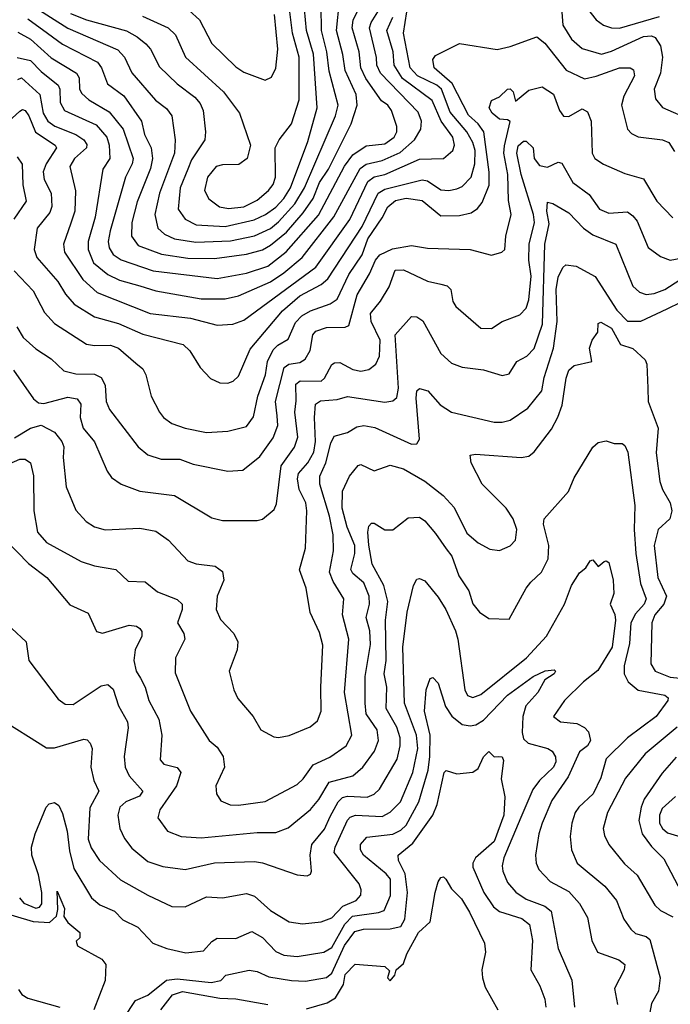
# Model space of a CAD drawing. Extents: x 1308313 to 1441400, y 959662 to 1036319.
# Tile 364 of 656: x 1371125 to 1373565, y 1013126 to 1016816. Entities that reach past the tile are written whole.
import ezdxf

# ---------------------------------------------------------------- set-up
doc = ezdxf.new("R2010")
doc.units = 0

msp = doc.modelspace()

# ---------------------------------------------------------------- linework, layer by layer
at = {"layer": '0CON10XD'}
for points in [[(1373155, 1016894), (1373161.4, 1016795), (1373195, 1016742.5), (1373235, 1016708), (1373306.5, 1016686.5), (1373345, 1016697.4), (1373465, 1016752.2), (1373494.8, 1016754.8), (1373508.3, 1016748.3), (1373527.7, 1016717.7), (1373536.2, 1016675), (1373528.3, 1016615), (1373504.8, 1016555), (1373509.6, 1016519.6), (1373536.2, 1016486.2), (1373645, 1016439.3)], [(1371118.5, 1016768.5), (1371165, 1016742.4), (1371242.5, 1016672.5), (1371338.4, 1016615), (1371348.2, 1016598.2), (1371349.5, 1016555), (1371358.6, 1016538.6), (1371383.8, 1016515), (1371460, 1016470), (1371513.5, 1016405), (1371550, 1016295), (1371547.1, 1016275), (1371521.7, 1016225), (1371464.4, 1016025), (1371456.8, 1015985), (1371460.4, 1015960.4), (1371475.8, 1015935.8), (1371505.4, 1015915.4), (1371626, 1015874), (1371865, 1015845.6), (1371975, 1015865.2), (1372055, 1015892.3), (1372123.9, 1015946.1), (1372245, 1016083.5), (1372343.4, 1016266.6), (1372375, 1016309.4), (1372425, 1016342.5), (1372495, 1016350), (1372529.7, 1016375), (1372538.8, 1016395), (1372539.7, 1016415), (1372519.5, 1016475), (1372505.6, 1016495), (1372482, 1016512), (1372422.8, 1016595), (1372404.5, 1016635), (1372398.1, 1016695), (1372371.9, 1016785), (1372376, 1016814), (1372395, 1016852.7)], [(1371155, 1016818.5), (1371229, 1016765), (1371285, 1016724.4), (1371416.6, 1016656.6), (1371432.4, 1016635), (1371454.7, 1016575), (1371515, 1016530.3), (1371581.6, 1016435), (1371593.5, 1016385), (1371618.4, 1016335), (1371623.7, 1016295), (1371615, 1016258.5), (1371565, 1016133.3), (1371545.6, 1016055), (1371544.8, 1016004.8), (1371569.2, 1015969.2), (1371656.8, 1015936.8), (1371755, 1015922.2), (1371855, 1015920.2), (1371975, 1015936.8), (1372035, 1015953.2), (1372065, 1015970.6), (1372125, 1016020), (1372188.6, 1016091.4), (1372226.2, 1016145), (1372249.7, 1016205), (1372282.6, 1016255), (1372368, 1016425), (1372390.2, 1016495), (1372387.1, 1016535), (1372346, 1016625), (1372337.1, 1016685), (1372312.5, 1016775), (1372324.8, 1016885)], [(1371175, 1016866.8), (1371305, 1016783.9), (1371492.5, 1016702.5), (1371517.5, 1016675), (1371545.9, 1016615.9), (1371633.9, 1016513.9), (1371675, 1016482.3), (1371695.3, 1016455), (1371707.7, 1016365), (1371705.5, 1016315), (1371649.4, 1016165), (1371632.3, 1016085), (1371643.6, 1016035), (1371668.3, 1016011.7), (1371705, 1015994.1), (1371785, 1015981.4), (1371915, 1015987.1), (1372005, 1016005.2), (1372065, 1016033.6), (1372095, 1016057.7), (1372157.1, 1016125), (1372192.6, 1016185), (1372309.6, 1016455), (1372319.2, 1016495), (1372285, 1016623.1), (1372277.2, 1016695), (1372256.8, 1016775), (1372256.2, 1016865)], [(1371315, 1016839.3), (1371375, 1016815.4), (1371525, 1016773.2), (1371565, 1016751.9), (1371598.7, 1016725), (1371615.3, 1016705), (1371649.4, 1016639.4), (1371716.2, 1016575), (1371782.2, 1016525), (1371801.4, 1016501.4), (1371812.9, 1016475), (1371821.8, 1016395), (1371819.1, 1016365), (1371769.5, 1016290.5), (1371755.8, 1016255.8), (1371726.9, 1016185), (1371719.8, 1016105), (1371745, 1016067.6), (1371787.2, 1016047.2), (1371895, 1016040.2), (1372003.8, 1016065), (1372046.9, 1016085), (1372085, 1016112.8), (1372115.4, 1016145), (1372141.2, 1016185), (1372205, 1016359.5), (1372240.2, 1016485), (1372226.7, 1016686.7), (1372200.4, 1016775), (1372193.1, 1016855)], [(1371585, 1016828.3), (1371681.8, 1016785), (1371709.3, 1016759.3), (1371747.2, 1016675), (1371889.6, 1016545), (1371948.9, 1016465), (1371990, 1016345), (1371977.8, 1016295), (1371946.7, 1016273.3), (1371885, 1016272.1), (1371862.1, 1016265), (1371829.7, 1016225), (1371818.7, 1016175), (1371833.9, 1016143.9), (1371874.4, 1016114.4), (1371908.3, 1016108.3), (1371965, 1016114.8), (1372015, 1016139.3), (1372058.2, 1016175), (1372075, 1016198.1), (1372084.7, 1016225), (1372083.6, 1016335), (1372097.5, 1016365), (1372144.8, 1016425.2), (1372173.3, 1016515), (1372173, 1016675), (1372148.3, 1016765), (1372136.2, 1016865)], [(1371760.2, 1016850.2), (1371799.1, 1016815), (1371845, 1016726.5), (1371935, 1016638.5), (1371965, 1016619.2), (1372045, 1016589.4), (1372069.4, 1016600.6), (1372085, 1016633.3), (1372092.6, 1016705), (1372080.6, 1016835)], [(1373245, 1016868.9), (1373286.9, 1016815), (1373315, 1016795.3), (1373345, 1016784.8), (1373375, 1016783.5), (1373525, 1016827.9)], [(1371055, 1016409.2), (1371125, 1016472.8), (1371135, 1016478.8), (1371145, 1016475.4), (1371159.3, 1016455), (1371184.1, 1016394.1), (1371258.5, 1016345), (1371263.3, 1016335), (1371224.3, 1016275), (1371212.9, 1016245), (1371217.1, 1016217.1), (1371243.4, 1016165), (1371246, 1016115), (1371237.5, 1016092.5), (1371190.6, 1016035), (1371179.7, 1015955), (1371189.7, 1015925), (1371268.4, 1015835), (1371296.6, 1015786.6), (1371329.7, 1015749.7), (1371405, 1015702.2), (1371495, 1015677.6), (1371587.4, 1015637.4), (1371738.7, 1015598.7), (1371763.6, 1015575), (1371802.4, 1015512.4), (1371840.7, 1015470.7), (1371875, 1015454.3), (1371905, 1015453.1), (1371925, 1015461.4), (1371945, 1015480), (1371989.4, 1015580.6), (1372110.2, 1015725), (1372175, 1015780.9), (1372256.1, 1015823.9), (1372280.6, 1015845), (1372409.5, 1016040.5), (1372470, 1016165), (1372495, 1016180.5), (1372635, 1016215.2), (1372655, 1016212), (1372705, 1016178.2), (1372735, 1016175.8), (1372765, 1016181.9), (1372785, 1016190.9), (1372818.2, 1016225), (1372832, 1016275), (1372833.2, 1016325), (1372825, 1016355.3), (1372801.8, 1016395), (1372738.8, 1016468.8), (1372706.9, 1016555), (1372689.6, 1016569.6), (1372616.5, 1016605), (1372589.4, 1016635), (1372564.8, 1016765), (1372576.6, 1016845)], [(1371115, 1016674.3), (1371165, 1016662.5), (1371205, 1016621.5), (1371269.6, 1016569.6), (1371275.6, 1016555), (1371276.8, 1016505), (1371292.9, 1016475), (1371411.3, 1016421.3), (1371451.9, 1016375), (1371460.5, 1016345), (1371462.7, 1016295), (1371436.6, 1016255), (1371407.9, 1016075), (1371381.6, 1015985), (1371381.9, 1015955), (1371401.4, 1015905), (1371455, 1015860.9), (1371499.1, 1015839.1), (1371575, 1015818.1), (1371635, 1015799.4), (1371805, 1015770), (1371895, 1015769.2), (1371945, 1015781), (1372065, 1015833.4), (1372115, 1015866.5), (1372184.3, 1015925), (1372303.7, 1016076.3), (1372402.2, 1016257.8), (1372425, 1016273.7), (1372485, 1016287.8), (1372552.3, 1016317.6), (1372605.2, 1016365), (1372629.1, 1016405), (1372632.1, 1016435), (1372619.6, 1016469.6), (1372477.9, 1016615), (1372464.9, 1016645), (1372463.5, 1016673.5), (1372437.2, 1016785), (1372443, 1016805), (1372468.4, 1016845)], [(1371118.5, 1016591.5), (1371132.2, 1016597.8), (1371201.2, 1016535), (1371212.6, 1016465), (1371230.2, 1016435), (1371257.1, 1016417.1), (1371335.3, 1016385), (1371365.4, 1016365), (1371377.3, 1016347.3), (1371375.3, 1016335), (1371330.7, 1016295), (1371313.7, 1016265), (1371333.9, 1016173.9), (1371332.2, 1016097.8), (1371316.9, 1016053.1), (1371289.2, 1015975), (1371293.2, 1015945), (1371361.7, 1015841.7), (1371415, 1015793.8), (1371614.2, 1015714.2), (1371765, 1015697.4), (1371865, 1015670.7), (1371924.7, 1015675.3), (1371965, 1015690), (1372235, 1015888.3), (1372363.3, 1016066.7), (1372430.9, 1016209.1), (1372455, 1016227.3), (1372494.2, 1016235.8), (1372625, 1016293.1), (1372715, 1016295.4), (1372749.1, 1016325), (1372755.2, 1016345), (1372749, 1016375), (1372705.5, 1016435.5), (1372672.3, 1016512.3), (1372560.1, 1016595), (1372528.9, 1016645), (1372525.2, 1016695), (1372502.3, 1016775), (1372524.9, 1016825)], [(1371104.8, 1015875), (1371175, 1015799.6), (1371218, 1015718), (1371255, 1015676.8), (1371375, 1015600.3), (1371405, 1015594.7), (1371465, 1015595.7), (1371495, 1015585.3), (1371561.2, 1015528.8), (1371586.8, 1015506.8), (1371598.5, 1015485), (1371617.5, 1015405), (1371649.5, 1015345), (1371664.4, 1015325), (1371695, 1015302.1), (1371745, 1015284.7), (1371825, 1015269.1), (1371905, 1015274), (1371975, 1015291.8), (1372002.2, 1015327.8), (1372018.1, 1015405), (1372046.6, 1015485), (1372054.9, 1015535.1), (1372075, 1015578.4), (1372093.5, 1015596.6), (1372131.7, 1015618.3), (1372159.1, 1015680.9), (1372183.5, 1015706.5), (1372215, 1015725.2), (1372289.1, 1015750.9), (1372315, 1015768.4), (1372358.9, 1015861.1), (1372408.8, 1015935), (1372430.1, 1015995), (1372485, 1016072.9), (1372506.2, 1016113.8), (1372535, 1016138.6), (1372575, 1016147.1), (1372635, 1016138.2), (1372705, 1016081), (1372775, 1016081.9), (1372818.6, 1016091.4), (1372842.2, 1016107.8), (1372859.4, 1016130.6), (1372885.5, 1016195), (1372886.2, 1016243.8), (1372865.2, 1016395), (1372844.8, 1016424.8), (1372807.8, 1016457.8), (1372746.9, 1016576.9), (1372679.5, 1016635), (1372673.8, 1016666.2), (1372685, 1016681.4), (1372774, 1016726), (1372915.7, 1016704.3), (1372965, 1016714.6), (1373065, 1016751.1), (1373095, 1016727.1), (1373175, 1016626.3), (1373243.4, 1016593.4), (1373286.6, 1016603.4), (1373375, 1016635.7), (1373415, 1016635.4), (1373427.3, 1016627.3), (1373430.5, 1016605), (1373390.6, 1016529.4), (1373382.5, 1016495), (1373404.5, 1016405), (1373419.3, 1016389.3), (1373445, 1016376.1), (1373535.3, 1016365.3), (1373559.4, 1016355), (1373581.2, 1016321.2)], [(1371114.1, 1015665), (1371137.7, 1015625), (1371185, 1015582.5), (1371242.5, 1015545), (1371290.1, 1015500.1), (1371335, 1015488.6), (1371405, 1015486.9), (1371430.9, 1015475), (1371446.2, 1015446.2), (1371449.1, 1015385), (1371461.5, 1015355), (1371569.6, 1015215), (1371605, 1015185.4), (1371655, 1015169.1), (1371725, 1015169.4), (1371775, 1015150), (1371905, 1015123.8), (1371961.8, 1015128.2), (1372025, 1015179.1), (1372075, 1015248.8), (1372093.5, 1015295), (1372090.6, 1015330.6), (1372084.8, 1015385), (1372117.2, 1015512.8), (1372134.5, 1015525), (1372175, 1015530.9), (1372195.9, 1015544.1), (1372214.3, 1015575.7), (1372224.8, 1015635), (1372235, 1015648.4), (1372275, 1015661.9), (1372345, 1015663.1), (1372359.8, 1015670.2), (1372391.1, 1015785), (1372436.9, 1015863.1), (1372458.9, 1015915), (1372476, 1015935), (1372522.8, 1015957.2), (1372595, 1015969.6), (1372655, 1015960), (1372815, 1015954.7), (1372895, 1015933.1), (1372933.3, 1015945), (1372944, 1015955), (1372948.2, 1016005), (1372968.1, 1016085), (1372958.5, 1016138.5), (1372955.1, 1016235.1), (1372941.2, 1016315), (1372943.5, 1016343.5), (1372963.8, 1016433.8), (1372955, 1016440.4), (1372925, 1016442.4), (1372896.8, 1016465), (1372885.6, 1016485), (1372895, 1016513.3), (1372925, 1016527.1), (1372955, 1016555.7), (1372965, 1016556.7), (1372975.4, 1016545), (1372985, 1016510), (1373035, 1016551.5), (1373085, 1016564.4), (1373126.8, 1016536.8), (1373150, 1016475), (1373165, 1016453.8), (1373185, 1016452.9), (1373235, 1016480.9), (1373255, 1016470), (1373268.2, 1016435), (1373272.5, 1016315), (1373282.2, 1016295), (1373315, 1016273.9), (1373395, 1016239.2), (1373465, 1016218.9), (1373515, 1016135.5), (1373575, 1016072.7)], [(1371102.3, 1015502.3), (1371176.5, 1015395), (1371195, 1015380.4), (1371215, 1015376.9), (1371305, 1015401.7), (1371340.6, 1015395), (1371354, 1015375), (1371352.3, 1015325), (1371362.6, 1015285), (1371405, 1015234.4), (1371453.6, 1015123.6), (1371469.8, 1015099.8), (1371505.3, 1015075.3), (1371575, 1015049.2), (1371705, 1015032.9), (1371845, 1014948.9), (1371885, 1014938.5), (1372015, 1014938.9), (1372035.4, 1014944.6), (1372079.8, 1014980.2), (1372088.2, 1015001.8), (1372105.9, 1015144.1), (1372156.1, 1015213.9), (1372168.3, 1015251.7), (1372156.3, 1015345), (1372162.1, 1015387.9), (1372160.4, 1015449.6), (1372177.1, 1015462.9), (1372255, 1015461), (1372267.5, 1015472.5), (1372295, 1015523.6), (1372305, 1015530.4), (1372325, 1015531.3), (1372375, 1015504.7), (1372405, 1015498.2), (1372434.7, 1015505.3), (1372460.9, 1015525), (1372474.2, 1015555), (1372476.8, 1015615), (1372442.8, 1015685), (1372441.1, 1015715), (1372478.6, 1015761.4), (1372511.2, 1015815), (1372532.8, 1015877.2), (1372565, 1015878.2), (1372655, 1015836.2), (1372705, 1015824.6), (1372728.3, 1015818.3), (1372742.1, 1015805), (1372749.1, 1015759.1), (1372760.4, 1015740.4), (1372855, 1015660), (1372895, 1015658.8), (1372935, 1015684.4), (1373000.1, 1015709.9), (1373025, 1015734.6), (1373035, 1015766.2), (1373043.7, 1015855), (1373034.2, 1015915), (1373035.1, 1015974.9), (1373055.2, 1016055.2), (1373051.8, 1016085), (1373005.9, 1016235), (1372989.8, 1016315), (1372995, 1016342.5), (1373015, 1016360.6), (1373025, 1016360), (1373050.6, 1016335), (1373054.3, 1016295), (1373075, 1016269.3), (1373105, 1016263.1), (1373145, 1016281.5), (1373158.5, 1016278.5), (1373199.6, 1016205), (1373260.9, 1016160.9), (1373300, 1016105), (1373335, 1016090.8), (1373405, 1016095.3), (1373425, 1016081.2), (1373440.5, 1016060.5), (1373482.4, 1015962.4), (1373527.6, 1015927.6), (1373565, 1015914), (1373605, 1015921.9)], [(1371115, 1016301.1), (1371134.2, 1016274.2), (1371136.6, 1016196.6), (1371149.1, 1016135), (1371102.5, 1016067.5)], [(1371105, 1015248.7), (1371165, 1015285.3), (1371205, 1015296.5), (1371255, 1015270.4), (1371283.3, 1015235), (1371290, 1015215), (1371288.2, 1015175), (1371299.6, 1015065), (1371335, 1014977.5), (1371374.7, 1014934.7), (1371405, 1014915.4), (1371445, 1014904.6), (1371575, 1014910), (1371635, 1014898.5), (1371683.1, 1014865), (1371755, 1014787.5), (1371786.7, 1014776.7), (1371857.5, 1014767.5), (1371885, 1014748), (1371890, 1014715), (1371865.4, 1014655), (1371861.6, 1014605), (1371878.1, 1014568.1), (1371928.5, 1014515), (1371942.7, 1014485), (1371940, 1014455), (1371910.6, 1014375), (1371928.1, 1014305), (1371942.6, 1014272.6), (1372000.6, 1014205), (1372029.2, 1014155), (1372078.3, 1014128.3), (1372095, 1014125.6), (1372135, 1014133.5), (1372214, 1014166), (1372241.5, 1014188.5), (1372255.3, 1014224.7), (1372253.8, 1014315), (1372262.3, 1014472.3), (1372249.6, 1014519.6), (1372214.2, 1014594.2), (1372198.8, 1014685), (1372174.2, 1014754.2), (1372196.4, 1014835), (1372202.1, 1014975), (1372198.1, 1015005), (1372173.5, 1015055), (1372166.5, 1015095), (1372170.5, 1015115), (1372205.9, 1015155), (1372227.7, 1015195), (1372234.5, 1015235), (1372230, 1015325), (1372234.3, 1015375), (1372252.6, 1015387.4), (1372315, 1015392.5), (1372355, 1015404.1), (1372495, 1015382), (1372525, 1015387.5), (1372539.9, 1015400.1), (1372546.1, 1015435), (1372532.6, 1015635), (1372595, 1015703.6), (1372615, 1015701.8), (1372637.4, 1015687.4), (1372705, 1015564.3), (1372745, 1015528.2), (1372785, 1015513.8), (1372865, 1015503.2), (1372935, 1015482.7), (1372961.1, 1015488.9), (1372989.1, 1015535), (1373026.8, 1015555), (1373055, 1015584.1), (1373085.8, 1015675), (1373094, 1015974), (1373110.8, 1016050.8), (1373102.1, 1016097.9), (1373105, 1016131.2), (1373125, 1016126.4), (1373185, 1016091.5), (1373239.1, 1016035), (1373275, 1016010), (1373360.4, 1015975), (1373425, 1015816.9), (1373449.4, 1015795), (1373475, 1015785.9), (1373505, 1015789), (1373545, 1015804), (1373675, 1015888)], [(1371065, 1015143.2), (1371125, 1015168.8), (1371145, 1015169.2), (1371165, 1015155.6), (1371176.9, 1015106.9), (1371177.8, 1014975), (1371191.8, 1014895), (1371226.2, 1014856.2), (1371355.3, 1014785.3), (1371405, 1014769.2), (1371486, 1014756), (1371531.8, 1014711.8), (1371595, 1014708.9), (1371641.8, 1014671.8), (1371715, 1014642.7), (1371734.4, 1014625), (1371734.6, 1014605), (1371716.4, 1014555), (1371741.1, 1014515), (1371744.4, 1014495), (1371709.1, 1014425), (1371708.3, 1014368.3), (1371765.4, 1014225), (1371835.3, 1014115.3), (1371865, 1014089.4), (1371887.7, 1014055), (1371893.1, 1014015), (1371860, 1013945), (1371863.1, 1013915), (1371878.9, 1013888.9), (1371914, 1013874), (1371945, 1013871.8), (1372045, 1013886.1), (1372165, 1013949.3), (1372188.6, 1013971.4), (1372225.9, 1014024.1), (1372288.3, 1014051.7), (1372348.8, 1014095), (1372371.2, 1014135), (1372343.3, 1014295), (1372359.3, 1014495), (1372336.2, 1014585), (1372341.2, 1014645), (1372300.2, 1014710.2), (1372286.5, 1014745), (1372302.4, 1014825), (1372300.4, 1014885), (1372286.3, 1014955), (1372250.3, 1015075), (1372250.7, 1015105), (1372273.5, 1015155), (1372291.4, 1015228.6), (1372304, 1015255), (1372355, 1015269.3), (1372389.9, 1015290.1), (1372415.2, 1015294.8), (1372457.4, 1015287.4), (1372595, 1015224.6), (1372615, 1015226.9), (1372625, 1015243.3), (1372612.4, 1015397.6), (1372614.7, 1015425.3), (1372625, 1015433.1), (1372655.7, 1015425), (1372702.2, 1015372.2), (1372745, 1015344.7), (1372905, 1015307.7), (1372935, 1015306.9), (1372965, 1015315.4), (1373030.4, 1015359.6), (1373083.3, 1015425), (1373091.4, 1015475), (1373127.4, 1015585), (1373140.4, 1015685), (1373136.7, 1015805), (1373145, 1015851.4), (1373162.5, 1015887.5), (1373173.2, 1015896.8), (1373211.5, 1015891.5), (1373283.3, 1015853.3), (1373365, 1015726.6), (1373405, 1015686.3), (1373455, 1015685.7), (1373552.7, 1015732.7), (1373605, 1015757.6)], [(1371072.9, 1014865), (1371158.2, 1014778.2), (1371227.1, 1014725), (1371313.3, 1014623.3), (1371381.5, 1014591.5), (1371412.9, 1014522.9), (1371435, 1014517.3), (1371535, 1014547.3), (1371563.3, 1014543.3), (1371575, 1014534.2), (1371582.6, 1014522.6), (1371582.7, 1014505), (1371558.2, 1014455), (1371552.6, 1014415), (1371561.6, 1014375), (1371577.7, 1014347.7), (1371595.8, 1014315), (1371609.1, 1014265), (1371646.9, 1014195), (1371658.2, 1014135), (1371652.1, 1014042.1), (1371665.9, 1014025.9), (1371715, 1014013.1), (1371728.9, 1013995), (1371713.1, 1013945), (1371650.9, 1013855), (1371643.5, 1013825), (1371679.4, 1013775), (1371730, 1013755), (1371805, 1013749.5), (1372015, 1013770.5), (1372085, 1013770.4), (1372132.2, 1013787.8), (1372215, 1013856.1), (1372246.5, 1013893.5), (1372285, 1013958.8), (1372375, 1013982.6), (1372412.4, 1014015), (1372455.7, 1014075), (1372470.9, 1014115), (1372465.2, 1014155), (1372440.6, 1014190.6), (1372424.4, 1014215), (1372420.6, 1014255), (1372421, 1014355), (1372441, 1014475), (1372438.4, 1014525), (1372424.8, 1014575), (1372437.1, 1014625), (1372436, 1014655), (1372415.2, 1014705), (1372375, 1014740.8), (1372367, 1014755), (1372382, 1014815), (1372381.4, 1014845), (1372353.6, 1014913.6), (1372334.5, 1014985), (1372335, 1015048.8), (1372362.5, 1015105), (1372395, 1015145.7), (1372405, 1015149.4), (1372455, 1015125.6), (1372514.2, 1015145.8), (1372565, 1015132.1), (1372645, 1015086.6), (1372712.7, 1015032.7), (1372755, 1014988.1), (1372801.7, 1014891.7), (1372845, 1014855.5), (1372888.6, 1014831.4), (1372925, 1014826.5), (1372965, 1014843.5), (1372984.1, 1014865.9), (1372989.5, 1014905), (1372975.2, 1014945), (1372949.5, 1014985), (1372860, 1015075), (1372817.7, 1015155), (1372815, 1015183.3), (1372835, 1015187.7), (1373005.3, 1015174.7), (1373035, 1015180), (1373055, 1015196.7), (1373119, 1015281), (1373143.3, 1015326.7), (1373159.3, 1015370.7), (1373175, 1015472.5), (1373185, 1015502.9), (1373205, 1015519.5), (1373271.2, 1015535), (1373262, 1015585), (1373272.5, 1015615), (1373292.9, 1015645), (1373295, 1015677.1), (1373305, 1015682.2), (1373345, 1015660), (1373378.3, 1015598.3), (1373425, 1015582.9), (1373470.6, 1015540.6), (1373477.1, 1015525), (1373480.9, 1015435), (1373481.7, 1015385), (1373519.6, 1015285), (1373512.4, 1015192.4), (1373526, 1015085), (1373535.2, 1015055), (1373565, 1015005.7), (1373570.7, 1014975), (1373563.6, 1014945), (1373519.8, 1014905), (1373503.8, 1014845), (1373518, 1014725), (1373550.5, 1014655), (1373540.2, 1014625), (1373507.4, 1014585), (1373495.2, 1014555), (1373491.9, 1014401.9), (1373508.2, 1014375), (1373565, 1014352.2), (1373735.7, 1014335)], [(1371095, 1014534.4), (1371149.2, 1014485), (1371159.2, 1014415), (1371269.5, 1014269.5), (1371295, 1014250.6), (1371325, 1014249.5), (1371430.2, 1014319.8), (1371455, 1014324.4), (1371475, 1014306.9), (1371495, 1014244.3), (1371529.4, 1014185), (1371532.1, 1014162.1), (1371517.2, 1014055), (1371520.9, 1014015), (1371535, 1013981.8), (1371586.9, 1013925), (1371574, 1013906), (1371522.9, 1013885), (1371500.3, 1013865), (1371493.5, 1013835), (1371500.4, 1013785), (1371518, 1013748), (1371545, 1013711.8), (1371605, 1013661.8), (1371662.4, 1013642.4), (1371745, 1013631.3), (1371855, 1013656.6), (1372005, 1013660.8), (1372036.1, 1013656.1), (1372165, 1013611.5), (1372203, 1013607), (1372215, 1013613.8), (1372219.4, 1013625), (1372214.7, 1013685), (1372220.7, 1013725), (1372267.6, 1013782.4), (1372289.8, 1013829.8), (1372319.6, 1013885), (1372335, 1013901), (1372355, 1013906.3), (1372427.6, 1013902.4), (1372455, 1013914), (1372475, 1013931.8), (1372540.7, 1014045), (1372552.1, 1014095), (1372551.5, 1014125), (1372539.7, 1014165), (1372499.6, 1014235), (1372501.5, 1014315), (1372492.4, 1014365), (1372500, 1014415), (1372497.3, 1014565), (1372505.1, 1014635), (1372490.5, 1014695), (1372447.1, 1014775), (1372433.8, 1014846.2), (1372430.5, 1014895), (1372435, 1014917.5), (1372445, 1014928.6), (1372455, 1014929.4), (1372495, 1014904.4), (1372525, 1014904.4), (1372581.5, 1014948.5), (1372625, 1014951.8), (1372645, 1014938.1), (1372685, 1014890.5), (1372725, 1014832.7), (1372745.2, 1014805), (1372772.3, 1014732.3), (1372810, 1014675), (1372825, 1014627.1), (1372848.8, 1014595), (1372885, 1014572.4), (1372960.4, 1014569.6), (1373024.7, 1014685.3), (1373041.5, 1014708.5), (1373082.1, 1014745), (1373106.6, 1014795), (1373109.6, 1014845), (1373090, 1014925), (1373091.9, 1014945), (1373182.6, 1015047.4), (1373205, 1015098.6), (1373275, 1015214.4), (1373295, 1015231.4), (1373325, 1015237.5), (1373355, 1015227.5), (1373385, 1015228), (1373395, 1015220), (1373405.6, 1015195.6), (1373432.1, 1014995), (1373429.2, 1014905), (1373435.9, 1014815), (1373452.9, 1014702.9), (1373474.4, 1014645), (1373467, 1014625), (1373435, 1014589.8), (1373417.2, 1014555), (1373412.1, 1014477.9), (1373391.9, 1014395), (1373392.4, 1014365), (1373406.7, 1014335), (1373445, 1014303.6), (1373544, 1014285), (1373556.9, 1014275), (1373555.5, 1014265), (1373511.5, 1014205), (1373405, 1014125.3), (1373324.2, 1014045.8), (1373305, 1013974.2), (1373275.4, 1013915), (1373221.9, 1013865), (1373208.6, 1013845), (1373195.3, 1013805), (1373189.8, 1013755), (1373194.7, 1013705), (1373216.2, 1013655), (1373319.1, 1013569.1), (1373363.3, 1013515), (1373390.4, 1013445), (1373417.2, 1013407.2), (1373435, 1013391.6), (1373475, 1013380.9), (1373488.5, 1013368.5), (1373527.5, 1013225), (1373520.9, 1013175), (1373495, 1013129.4), (1373488.2, 1013095)], [(1371045, 1014200), (1371225, 1014086.9), (1371255, 1014087.1), (1371365, 1014120), (1371377.8, 1014117.8), (1371389.4, 1014105), (1371396.5, 1014085), (1371391.8, 1014015), (1371402.7, 1013965), (1371422.3, 1013925), (1371387.8, 1013862.2), (1371382.3, 1013745), (1371392.5, 1013712.5), (1371424.6, 1013665), (1371503.2, 1013593.2), (1371605, 1013535.3), (1371695, 1013493.1), (1371745, 1013491.8), (1371825, 1013529.3), (1371885, 1013525.6), (1371975, 1013541.5), (1372005, 1013530.8), (1372065, 1013477.9), (1372135.3, 1013435.3), (1372185, 1013427.8), (1372255, 1013435.3), (1372295, 1013450.3), (1372336.5, 1013493.5), (1372386.7, 1013515), (1372403.8, 1013535), (1372405.3, 1013555), (1372397.8, 1013577.8), (1372304.8, 1013695), (1372307.8, 1013715), (1372355, 1013815.9), (1372365, 1013827.3), (1372385, 1013834.4), (1372485, 1013829.8), (1372515, 1013845.8), (1372553.4, 1013885), (1372599.2, 1013995), (1372618.6, 1014085), (1372612.6, 1014135), (1372567.8, 1014255), (1372561.3, 1014465), (1372578.2, 1014595), (1372602.2, 1014695), (1372615, 1014718.8), (1372625, 1014722), (1372645, 1014713.1), (1372695, 1014651.9), (1372723.5, 1014605), (1372759.7, 1014525), (1372768.4, 1014495), (1372793.8, 1014305), (1372805, 1014283.5), (1372825, 1014275.5), (1372855, 1014287.3), (1373025.4, 1014425), (1373101.1, 1014505), (1373168.5, 1014625), (1373194.4, 1014695), (1373225, 1014743.3), (1373248.3, 1014761.7), (1373265, 1014788), (1373275, 1014792), (1373295, 1014766.7), (1373317.5, 1014785), (1373325, 1014787.5), (1373335, 1014781.2), (1373350.5, 1014715), (1373352.8, 1014665), (1373340, 1014625), (1373357.4, 1014587.4), (1373359.7, 1014565), (1373346.4, 1014465), (1373292.8, 1014377.2), (1373239.5, 1014335), (1373167.8, 1014265), (1373126.7, 1014205), (1373153.3, 1014185), (1373215, 1014178), (1373243.6, 1014163.6), (1373257.7, 1014147.7), (1373265.7, 1014115), (1373254, 1014095), (1373225, 1014071.9), (1373181.8, 1013978.2), (1373120.7, 1013889.3), (1373084.8, 1013805), (1373071.9, 1013765), (1373059.1, 1013685), (1373061.8, 1013655), (1373071.3, 1013631.3), (1373115, 1013586.4), (1373185, 1013548.5), (1373225, 1013504.4), (1373255, 1013452), (1373270.8, 1013365), (1373292.1, 1013322.1), (1373372.3, 1013292.3), (1373394.5, 1013275), (1373391.5, 1013255), (1373355.3, 1013185), (1373366.3, 1013125)], [(1371124.7, 1013525), (1371141.2, 1013505), (1371185, 1013486.7), (1371199.9, 1013490.1), (1371207.9, 1013502.1), (1371208.5, 1013545), (1371195, 1013610.9), (1371170, 1013685), (1371169.3, 1013715), (1371182.7, 1013765), (1371224.6, 1013865), (1371235, 1013876.9), (1371255, 1013882.5), (1371271.5, 1013871.5), (1371285, 1013841.2), (1371303.1, 1013775), (1371311.4, 1013701.4), (1371328.5, 1013635), (1371394.8, 1013524.8), (1371425, 1013499.2), (1371480.6, 1013475), (1371512.4, 1013442.4), (1371567.8, 1013415), (1371624.5, 1013355), (1371676.7, 1013335), (1371748.7, 1013318.7), (1371814, 1013326), (1371845, 1013361.1), (1371865, 1013374.5), (1371935, 1013373.1), (1371995, 1013399.2), (1372035, 1013376.5), (1372085, 1013324.7), (1372115, 1013310.9), (1372165, 1013305.9), (1372265, 1013321.6), (1372295, 1013338.9), (1372344, 1013426), (1372373.2, 1013456.8), (1372470.1, 1013469.9), (1372491.7, 1013478.3), (1372516, 1013534), (1372515.2, 1013595), (1372499.4, 1013615), (1372413.8, 1013685), (1372402.6, 1013705), (1372402.7, 1013725), (1372427.3, 1013752.7), (1372525, 1013763.8), (1372555, 1013778.4), (1372575, 1013797.7), (1372621.7, 1013885), (1372656.7, 1014003.3), (1372662.6, 1014055), (1372664.3, 1014135), (1372643.6, 1014225), (1372649.2, 1014305), (1372665, 1014346.7), (1372675, 1014351.2), (1372695, 1014329.2), (1372722.2, 1014242.2), (1372745.4, 1014205.4), (1372784.9, 1014174.9), (1372815, 1014169.4), (1372836.1, 1014173.9), (1372865, 1014191.4), (1372955, 1014284.4), (1373050.8, 1014355), (1373095.3, 1014375.3), (1373129.5, 1014379.5), (1373134, 1014375), (1373129.4, 1014365), (1373095, 1014341.4), (1373068.1, 1014295), (1373022.8, 1014245), (1373011.6, 1014205), (1373009.8, 1014145), (1373015, 1014120.9), (1373031.8, 1014105), (1373105.3, 1014085.3), (1373121.4, 1014075), (1373133.8, 1014053.8), (1373135.4, 1014035), (1373126.5, 1014015), (1373074.9, 1013965.1), (1373048.9, 1013931.1), (1373004.4, 1013825.6), (1372940.5, 1013675), (1372934.2, 1013645), (1372937.1, 1013625), (1372955, 1013582.2), (1372985.9, 1013545.9), (1373025, 1013520.5), (1373095, 1013493.5), (1373117.6, 1013475), (1373144.8, 1013334.8), (1373196.1, 1013216.1), (1373206.2, 1013115)], [(1373590.3, 1014165), (1373470.4, 1014065), (1373396.3, 1013973.7), (1373329.4, 1013845), (1373312.9, 1013785), (1373318.3, 1013758.3), (1373334.8, 1013724.8), (1373393, 1013653), (1373440.1, 1013610.1), (1373507.4, 1013497.4), (1373528.3, 1013478.3), (1373575, 1013453.4)], [(1371515, 1013074.8), (1371559.3, 1013140.7), (1371605, 1013161), (1371675, 1013216.8), (1371715, 1013221.5), (1371842.6, 1013207.4), (1371878.8, 1013215), (1371897.5, 1013235), (1371985, 1013254.7), (1372015, 1013249.7), (1372059.6, 1013229.6), (1372144.8, 1013215.2), (1372196.5, 1013213.5), (1372275, 1013226.1), (1372295, 1013243.2), (1372342.9, 1013347.1), (1372381.6, 1013398.4), (1372415, 1013407.6), (1372515, 1013408.6), (1372555, 1013417.4), (1372569, 1013445), (1372579.5, 1013545), (1372570.5, 1013615), (1372545.3, 1013665), (1372543.8, 1013685), (1372600, 1013730), (1372674.3, 1013835), (1372691.1, 1013875), (1372717.5, 1013995), (1372725, 1014002.5), (1372765, 1013990), (1372825, 1013996), (1372845, 1014010), (1372865, 1014053.1), (1372885, 1014074), (1372905, 1014053.3), (1372922.5, 1014055), (1372935, 1014053.8), (1372939.5, 1014039.5), (1372930.6, 1013970.6), (1372944.1, 1013904.1), (1372940.4, 1013835), (1372905, 1013736.4), (1372834.7, 1013675), (1372824.2, 1013655), (1372825, 1013640), (1372865.7, 1013545), (1372901.3, 1013491.3), (1372925, 1013473.5), (1373008.2, 1013448.2), (1373037.1, 1013425), (1373048.7, 1013365), (1373041.8, 1013255), (1373075.5, 1013195), (1373094.5, 1013145), (1373098.5, 1013115)], [(1373587.4, 1014052.6), (1373535, 1013992.1), (1373467.5, 1013895), (1373455.3, 1013865), (1373447.5, 1013815), (1373460, 1013765), (1373495, 1013717.1), (1373540.9, 1013670.9), (1373606.6, 1013545)], [(1373584.8, 1013905.2), (1373535, 1013859.6), (1373524.1, 1013835), (1373524.8, 1013805), (1373536.1, 1013785), (1373555, 1013768.9), (1373605, 1013754)], [(1372201.2, 1013108.8), (1372278, 1013132), (1372309.9, 1013150.1), (1372339.6, 1013200.4), (1372345, 1013237.5), (1372383, 1013277), (1372495, 1013267.5), (1372511.7, 1013251.7), (1372503.8, 1013225), (1372515, 1013213.8), (1372532.5, 1013235), (1372537.5, 1013255), (1372565, 1013278.6), (1372576.7, 1013315), (1372620.2, 1013395), (1372664.6, 1013435), (1372682.7, 1013545), (1372694.3, 1013585.7), (1372705, 1013601.5), (1372715, 1013603.3), (1372723.3, 1013595), (1372745, 1013559.2), (1372781.9, 1013521.9), (1372811.9, 1013471.9), (1372868.2, 1013355), (1372871.7, 1013321.7), (1372858, 1013255), (1372860.3, 1013225), (1372870.6, 1013190.6), (1372917.9, 1013105)], [(1371044.6, 1013474.6), (1371175, 1013436.9), (1371237.3, 1013432.7), (1371263.3, 1013456.7), (1371268, 1013482), (1371265, 1013550), (1371293.3, 1013485), (1371290, 1013455), (1371305, 1013433.3), (1371350, 1013395), (1371350, 1013375), (1371337, 1013363), (1371342, 1013345), (1371432.5, 1013295), (1371448.5, 1013275), (1371446.1, 1013215), (1371402.7, 1013105)], [(1371121.1, 1013181.1), (1371132.6, 1013162.6), (1371155, 1013149.4), (1371275, 1013116)], [(1371654.2, 1013105), (1371698, 1013162), (1371735, 1013174.1), (1371875, 1013148.9), (1371935, 1013147), (1372055.9, 1013125.9)]]:
    msp.add_lwpolyline(points, dxfattribs=at)

doc.saveas('drawing.dxf')
